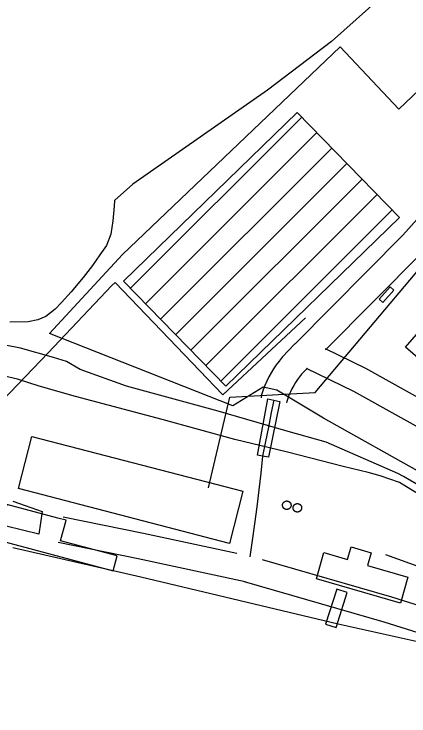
# Model space of a CAD drawing. Extents: x 3823584 to 3861785, y 301729 to 327625.
# Drawn here: x 3834131 to 3834588, y 324535 to 325348 of the extents above; entities that cross this region are included whole.
import ezdxf

# ---------------------------------------------------------------- set-up
doc = ezdxf.new("R2010")
doc.units = 0
for name, color, linetype in [('V-BLDG-OTLN', 7, 'Continuous'), ('V-BRDG-OTLN', 7, 'Continuous'), ('V-CHAN-DOCK', 7, 'Continuous'), ('V-DOMW-TANK', 7, 'Continuous'), ('V-ROAD-CNTR', 7, 'Continuous'), ('V-SITE-OTLN', 7, 'Continuous'), ('V-SITE-VEGE', 7, 'Continuous'), ('V-TOPO-SHOR', 7, 'Continuous'), ('V-UTIL-LINE', 7, 'Continuous')]:
    doc.layers.add(name, color=color, linetype=linetype)

msp = doc.modelspace()

# ---------------------------------------------------------------- linework, layer by layer
at = {"layer": 'V-BLDG-OTLN'}
for p, q in [((3834265.95, 325030.1), (3834464.22, 325228.37)), ((3834283.39, 325012.18), (3834481.65, 325210.44)), ((3834300.82, 324994.25), (3834499.08, 325192.52)), ((3834318.25, 324976.33), (3834516.51, 325174.6)), ((3834335.68, 324958.41), (3834533.95, 325156.67)), ((3834353.11, 324940.48), (3834551.38, 325138.75)), ((3834370.54, 324922.56), (3834568.81, 325120.82))]:
    msp.add_line(p, q, dxfattribs=at)
for points in [[(3834914.91, 325175.43), (3834743.47, 324977.53), (3834741.07, 324979.61), (3834709.15, 324942.77), (3834663.16, 324982.61), (3834651.95, 324969.66), (3834684.5, 324941.46), (3834651.67, 324903.57), (3834584.28, 324961.96), (3834617.41, 325000.2), (3834623.97, 324994.52), (3834657.76, 325033.53), (3834635.92, 325052.44), (3834647.05, 325065.29), (3834631.2, 325079.01), (3834667.33, 325120.71), (3834655.8, 325130.69), (3834700.14, 325181.87), (3834712.43, 325171.22), (3834746.62, 325210.68), (3834733.46, 325222.09), (3834777.42, 325272.83), (3834790.6, 325261.41), (3834801.34, 325273.81)], [(3834577.46, 325111.92), (3834376.47, 324916.46), (3834257.92, 325038.36), (3834458.92, 325233.82)], [(3834570.9, 325028.01), (3834558.06, 325013.7), (3834553.71, 325017.6), (3834566.54, 325031.91)], [(3834151.8, 324858.3), (3834396.02, 324794.84), (3834380.35, 324734.53), (3834136.13, 324797.99)], [(3834578.29, 324665.39), (3834481.06, 324693.49), (3834489.81, 324723.77), (3834516.98, 324715.91), (3834521.18, 324730.48), (3834544.57, 324723.72), (3834540.25, 324708.79), (3834586.94, 324695.3)]]:
    msp.add_lwpolyline(points, close=True, dxfattribs=at)
at = {"layer": 'V-BRDG-OTLN'}
msp.add_lwpolyline([(3834438.68, 324898.89), (3834425.79, 324834.34), (3834418.73, 324835.55), (3834412.77, 324836.56), (3834424.8, 324901.91), (3834431.76, 324900.4)], close=True, dxfattribs=at)
msp.add_lwpolyline([(3834431.76, 324900.4), (3834428.92, 324886.05), (3834425.55, 324869.22), (3834422.16, 324852.38), (3834418.73, 324835.55)], dxfattribs=at)
at = {"layer": 'V-CHAN-DOCK'}
for points in [[(3834181.98, 324763.81), (3834122.67, 324779.72), (3834115.76, 324753.98), (3833988.8, 324788.04), (3833984.7, 324772.73), (3834245.82, 324702.68), (3834250.44, 324719.89), (3834185.07, 324737.43), (3834191.46, 324761.26)], [(3834504.59, 324681.34), (3834491.57, 324640.84), (3834503.8, 324636.91), (3834516.82, 324677.42)]]:
    msp.add_lwpolyline(points, close=True, dxfattribs=at)
at = {"layer": 'V-DOMW-TANK'}
for points in [[(3834442.82, 324775.83), (3834442.77, 324775.9), (3834442.73, 324775.97), (3834442.68, 324776.04), (3834442.63, 324776.11), (3834442.59, 324776.19), (3834442.54, 324776.26), (3834442.5, 324776.34), (3834442.46, 324776.41), (3834442.42, 324776.49), (3834442.39, 324776.57), (3834442.35, 324776.64), (3834442.31, 324776.72), (3834442.28, 324776.8), (3834442.25, 324776.88), (3834442.21, 324776.96), (3834442.19, 324777.04), (3834442.16, 324777.12), (3834442.13, 324777.21), (3834442.11, 324777.29), (3834442.08, 324777.37), (3834442.06, 324777.45), (3834442.04, 324777.54), (3834442.02, 324777.62), (3834442, 324777.7), (3834441.98, 324777.79), (3834441.97, 324777.87), (3834441.96, 324777.96), (3834441.94, 324778.04), (3834441.93, 324778.13), (3834441.92, 324778.21), (3834441.92, 324778.3), (3834441.91, 324778.38), (3834441.91, 324778.47), (3834441.9, 324778.56), (3834441.9, 324778.64), (3834441.9, 324778.73), (3834441.9, 324778.81), (3834441.9, 324778.9), (3834441.91, 324778.99), (3834441.91, 324779.07), (3834441.92, 324779.16), (3834441.93, 324779.24), (3834441.94, 324779.33), (3834441.95, 324779.41), (3834441.96, 324779.5), (3834441.98, 324779.58), (3834442, 324779.67), (3834442.01, 324779.75), (3834442.03, 324779.83), (3834442.05, 324779.92), (3834442.08, 324780), (3834442.1, 324780.08), (3834442.12, 324780.17), (3834442.15, 324780.25), (3834442.18, 324780.33), (3834442.21, 324780.41), (3834442.24, 324780.49), (3834442.27, 324780.57), (3834442.31, 324780.65), (3834442.34, 324780.73), (3834442.38, 324780.81), (3834442.41, 324780.88), (3834442.45, 324780.96), (3834442.49, 324781.04), (3834442.53, 324781.11), (3834442.58, 324781.19), (3834442.62, 324781.26), (3834442.67, 324781.33), (3834442.71, 324781.41), (3834442.76, 324781.48), (3834442.81, 324781.55), (3834442.86, 324781.62), (3834442.91, 324781.69), (3834442.96, 324781.75), (3834443.02, 324781.82), (3834443.07, 324781.89), (3834443.13, 324781.95), (3834443.19, 324782.02), (3834443.25, 324782.08), (3834443.3, 324782.14), (3834443.37, 324782.2), (3834443.43, 324782.26), (3834443.49, 324782.32), (3834443.55, 324782.38), (3834443.62, 324782.43), (3834443.68, 324782.49), (3834443.75, 324782.54), (3834443.82, 324782.6), (3834443.88, 324782.65), (3834443.96, 324782.7), (3834444.02, 324782.75), (3834444.1, 324782.8), (3834444.17, 324782.84), (3834444.24, 324782.89), (3834444.32, 324782.93), (3834444.39, 324782.98), (3834444.47, 324783.02), (3834444.54, 324783.06), (3834444.62, 324783.1), (3834444.7, 324783.14)], [(3834444.7, 324783.14), (3834444.77, 324783.17), (3834444.85, 324783.21), (3834444.93, 324783.24), (3834445.01, 324783.27), (3834445.09, 324783.3), (3834445.17, 324783.33), (3834445.25, 324783.36), (3834445.33, 324783.39), (3834445.42, 324783.41), (3834445.5, 324783.44), (3834445.58, 324783.46), (3834445.66, 324783.48), (3834445.75, 324783.5), (3834445.83, 324783.52), (3834445.92, 324783.54), (3834446, 324783.55), (3834446.09, 324783.56), (3834446.17, 324783.58), (3834446.26, 324783.59), (3834446.34, 324783.6), (3834446.43, 324783.6), (3834446.51, 324783.61), (3834446.6, 324783.61), (3834446.68, 324783.62), (3834446.77, 324783.62), (3834446.86, 324783.62), (3834446.94, 324783.62), (3834447.03, 324783.61), (3834447.11, 324783.61), (3834447.2, 324783.6), (3834447.28, 324783.6), (3834447.37, 324783.59), (3834447.46, 324783.58), (3834447.54, 324783.57), (3834447.63, 324783.55), (3834447.71, 324783.54), (3834447.8, 324783.52), (3834447.88, 324783.5), (3834447.96, 324783.49), (3834448.05, 324783.47), (3834448.13, 324783.44), (3834448.21, 324783.42), (3834448.29, 324783.39), (3834448.38, 324783.37), (3834448.46, 324783.34), (3834448.54, 324783.31), (3834448.62, 324783.28), (3834448.7, 324783.25), (3834448.77, 324783.21), (3834448.86, 324783.18), (3834448.93, 324783.14), (3834449.01, 324783.1), (3834449.09, 324783.07), (3834449.17, 324783.03), (3834449.24, 324782.98), (3834449.31, 324782.94), (3834449.39, 324782.9), (3834449.46, 324782.85), (3834449.53, 324782.81), (3834449.6, 324782.76), (3834449.67, 324782.71), (3834449.74, 324782.66), (3834449.81, 324782.61), (3834449.88, 324782.55), (3834449.95, 324782.5), (3834450.01, 324782.45), (3834450.08, 324782.39), (3834450.14, 324782.33), (3834450.2, 324782.27), (3834450.27, 324782.21), (3834450.33, 324782.16), (3834450.39, 324782.09), (3834450.45, 324782.03), (3834450.5, 324781.96), (3834450.56, 324781.9), (3834450.62, 324781.83), (3834450.67, 324781.77), (3834450.72, 324781.7), (3834450.77, 324781.63), (3834450.83, 324781.56), (3834450.88, 324781.49), (3834450.93, 324781.42), (3834450.97, 324781.35), (3834451.02, 324781.27), (3834451.06, 324781.2), (3834451.1, 324781.13), (3834451.15, 324781.05), (3834451.19, 324780.98), (3834451.23, 324780.9), (3834451.26, 324780.82), (3834451.3, 324780.74), (3834451.33, 324780.67), (3834451.37, 324780.59), (3834451.4, 324780.51), (3834451.43, 324780.43), (3834451.46, 324780.35), (3834451.49, 324780.26), (3834451.52, 324780.18), (3834451.54, 324780.1), (3834451.57, 324780.02)], [(3834447.31, 324773.79), (3834447.22, 324773.78), (3834447.13, 324773.78), (3834447.05, 324773.77), (3834446.96, 324773.77), (3834446.88, 324773.77), (3834446.79, 324773.77), (3834446.7, 324773.77), (3834446.62, 324773.77), (3834446.53, 324773.78), (3834446.45, 324773.78), (3834446.36, 324773.79), (3834446.28, 324773.8), (3834446.19, 324773.81), (3834446.11, 324773.82), (3834446.02, 324773.83), (3834445.94, 324773.85), (3834445.85, 324773.86), (3834445.77, 324773.88), (3834445.68, 324773.9), (3834445.6, 324773.92), (3834445.52, 324773.94), (3834445.43, 324773.97), (3834445.35, 324773.99), (3834445.27, 324774.02), (3834445.19, 324774.05), (3834445.11, 324774.08), (3834445.03, 324774.11), (3834444.95, 324774.14), (3834444.87, 324774.17), (3834444.79, 324774.21), (3834444.71, 324774.24), (3834444.64, 324774.28), (3834444.56, 324774.32), (3834444.48, 324774.36), (3834444.41, 324774.4), (3834444.33, 324774.45), (3834444.26, 324774.49), (3834444.19, 324774.53), (3834444.12, 324774.58), (3834444.04, 324774.63), (3834443.97, 324774.68), (3834443.9, 324774.73), (3834443.83, 324774.78), (3834443.77, 324774.83), (3834443.7, 324774.89), (3834443.63, 324774.94), (3834443.57, 324775), (3834443.5, 324775.05), (3834443.44, 324775.12), (3834443.38, 324775.18), (3834443.32, 324775.24), (3834443.26, 324775.3), (3834443.2, 324775.36), (3834443.14, 324775.42), (3834443.08, 324775.49), (3834443.03, 324775.55), (3834442.98, 324775.62), (3834442.92, 324775.69), (3834442.87, 324775.76), (3834442.82, 324775.83)], [(3834451.57, 324780.02), (3834451.59, 324779.93), (3834451.61, 324779.85), (3834451.63, 324779.77), (3834451.65, 324779.68), (3834451.66, 324779.6), (3834451.68, 324779.52), (3834451.69, 324779.43), (3834451.7, 324779.35), (3834451.71, 324779.26), (3834451.72, 324779.17), (3834451.73, 324779.09), (3834451.74, 324779), (3834451.74, 324778.92), (3834451.74, 324778.83), (3834451.75, 324778.74), (3834451.75, 324778.66), (3834451.75, 324778.57), (3834451.74, 324778.49), (3834451.74, 324778.4), (3834451.73, 324778.32), (3834451.73, 324778.23), (3834451.72, 324778.15), (3834451.71, 324778.06), (3834451.7, 324777.98), (3834451.68, 324777.89), (3834451.67, 324777.8), (3834451.65, 324777.72), (3834451.63, 324777.64), (3834451.61, 324777.55), (3834451.59, 324777.47), (3834451.57, 324777.39), (3834451.55, 324777.3), (3834451.52, 324777.22), (3834451.5, 324777.14), (3834451.47, 324777.06), (3834451.44, 324776.98), (3834451.41, 324776.9), (3834451.38, 324776.82), (3834451.34, 324776.74), (3834451.31, 324776.66), (3834451.27, 324776.58), (3834451.23, 324776.5), (3834451.2, 324776.43), (3834451.15, 324776.35), (3834451.11, 324776.28), (3834451.07, 324776.2), (3834451.03, 324776.13), (3834450.98, 324776.05), (3834450.94, 324775.98), (3834450.89, 324775.91), (3834450.84, 324775.84), (3834450.79, 324775.77), (3834450.74, 324775.7), (3834450.68, 324775.63), (3834450.63, 324775.57), (3834450.58, 324775.5), (3834450.52, 324775.43), (3834450.46, 324775.37), (3834450.4, 324775.31), (3834450.34, 324775.25), (3834450.28, 324775.18), (3834450.22, 324775.13), (3834450.16, 324775.07), (3834450.09, 324775.01), (3834450.03, 324774.95), (3834449.96, 324774.9), (3834449.9, 324774.84), (3834449.83, 324774.79), (3834449.76, 324774.74), (3834449.69, 324774.69), (3834449.62, 324774.64), (3834449.55, 324774.59), (3834449.48, 324774.54), (3834449.41, 324774.5), (3834449.33, 324774.45), (3834449.26, 324774.41), (3834449.18, 324774.37), (3834449.11, 324774.33), (3834449.03, 324774.29), (3834448.95, 324774.25), (3834448.88, 324774.21), (3834448.8, 324774.18), (3834448.71, 324774.15), (3834448.64, 324774.11), (3834448.56, 324774.08), (3834448.48, 324774.05), (3834448.4, 324774.03), (3834448.31, 324774), (3834448.23, 324773.97), (3834448.15, 324773.95), (3834448.07, 324773.93), (3834447.98, 324773.91), (3834447.9, 324773.89), (3834447.82, 324773.87), (3834447.73, 324773.85), (3834447.65, 324773.84), (3834447.56, 324773.82), (3834447.48, 324773.81), (3834447.39, 324773.8), (3834447.31, 324773.79)], [(3834455.07, 324772.81), (3834455.02, 324772.88), (3834454.97, 324772.95), (3834454.93, 324773.02), (3834454.88, 324773.09), (3834454.83, 324773.17), (3834454.79, 324773.24), (3834454.75, 324773.32), (3834454.71, 324773.39), (3834454.67, 324773.47), (3834454.63, 324773.55), (3834454.6, 324773.63), (3834454.56, 324773.7), (3834454.53, 324773.78), (3834454.5, 324773.86), (3834454.46, 324773.94), (3834454.43, 324774.02), (3834454.41, 324774.1), (3834454.38, 324774.19), (3834454.35, 324774.27), (3834454.33, 324774.35), (3834454.31, 324774.43), (3834454.29, 324774.52), (3834454.27, 324774.6), (3834454.25, 324774.68), (3834454.23, 324774.77), (3834454.22, 324774.85), (3834454.21, 324774.93), (3834454.19, 324775.02), (3834454.18, 324775.11), (3834454.17, 324775.19), (3834454.16, 324775.28), (3834454.16, 324775.36), (3834454.15, 324775.45), (3834454.15, 324775.54), (3834454.15, 324775.62), (3834454.15, 324775.71), (3834454.15, 324775.79), (3834454.15, 324775.88), (3834454.16, 324775.97), (3834454.16, 324776.05), (3834454.17, 324776.14), (3834454.18, 324776.22), (3834454.19, 324776.31), (3834454.2, 324776.39), (3834454.21, 324776.48), (3834454.23, 324776.56), (3834454.25, 324776.65), (3834454.27, 324776.73), (3834454.28, 324776.82), (3834454.3, 324776.9), (3834454.33, 324776.98), (3834454.35, 324777.07), (3834454.37, 324777.15), (3834454.4, 324777.23), (3834454.43, 324777.31), (3834454.46, 324777.39), (3834454.49, 324777.47), (3834454.52, 324777.55), (3834454.55, 324777.63), (3834454.59, 324777.71), (3834454.62, 324777.79), (3834454.66, 324777.86), (3834454.7, 324777.94), (3834454.74, 324778.02), (3834454.78, 324778.09), (3834454.82, 324778.17), (3834454.87, 324778.24), (3834454.91, 324778.32), (3834454.96, 324778.39), (3834455.01, 324778.46), (3834455.06, 324778.53), (3834455.11, 324778.6), (3834455.16, 324778.67), (3834455.21, 324778.73), (3834455.27, 324778.8), (3834455.32, 324778.87), (3834455.38, 324778.93), (3834455.44, 324779), (3834455.49, 324779.06), (3834455.55, 324779.12), (3834455.61, 324779.18), (3834455.67, 324779.24), (3834455.74, 324779.3), (3834455.8, 324779.36), (3834455.87, 324779.41), (3834455.93, 324779.47), (3834456, 324779.53), (3834456.07, 324779.58), (3834456.14, 324779.63), (3834456.21, 324779.68), (3834456.27, 324779.73), (3834456.35, 324779.78), (3834456.42, 324779.82), (3834456.49, 324779.87), (3834456.56, 324779.91), (3834456.64, 324779.96), (3834456.71, 324780), (3834456.79, 324780.04), (3834456.86, 324780.08), (3834456.94, 324780.12)], [(3834456.94, 324780.12), (3834457.02, 324780.15), (3834457.1, 324780.19), (3834457.18, 324780.22), (3834457.26, 324780.25), (3834457.34, 324780.29), (3834457.42, 324780.32), (3834457.5, 324780.34), (3834457.58, 324780.37), (3834457.67, 324780.4), (3834457.75, 324780.42), (3834457.83, 324780.44), (3834457.91, 324780.46), (3834458, 324780.48), (3834458.08, 324780.5), (3834458.17, 324780.52), (3834458.25, 324780.53), (3834458.33, 324780.54), (3834458.42, 324780.56), (3834458.5, 324780.57), (3834458.59, 324780.58), (3834458.68, 324780.58), (3834458.76, 324780.59), (3834458.85, 324780.59), (3834458.93, 324780.6), (3834459.02, 324780.6), (3834459.1, 324780.6), (3834459.19, 324780.6), (3834459.28, 324780.6), (3834459.36, 324780.59), (3834459.45, 324780.59), (3834459.53, 324780.58), (3834459.62, 324780.57), (3834459.71, 324780.56), (3834459.79, 324780.55), (3834459.88, 324780.54), (3834459.96, 324780.52), (3834460.04, 324780.5), (3834460.13, 324780.48), (3834460.21, 324780.47), (3834460.29, 324780.44), (3834460.38, 324780.42), (3834460.46, 324780.4), (3834460.54, 324780.38), (3834460.62, 324780.35), (3834460.71, 324780.32), (3834460.79, 324780.29), (3834460.87, 324780.26), (3834460.95, 324780.23), (3834461.03, 324780.2), (3834461.1, 324780.16), (3834461.18, 324780.12), (3834461.26, 324780.09), (3834461.33, 324780.05), (3834461.41, 324780.01), (3834461.49, 324779.97), (3834461.56, 324779.92), (3834461.64, 324779.88), (3834461.71, 324779.83), (3834461.78, 324779.79), (3834461.85, 324779.74), (3834461.92, 324779.69), (3834461.99, 324779.64), (3834462.06, 324779.59), (3834462.13, 324779.54), (3834462.2, 324779.48), (3834462.26, 324779.42), (3834462.33, 324779.37), (3834462.39, 324779.31), (3834462.45, 324779.25), (3834462.52, 324779.19), (3834462.58, 324779.13), (3834462.64, 324779.07), (3834462.7, 324779.01), (3834462.75, 324778.95), (3834462.81, 324778.88), (3834462.87, 324778.81), (3834462.92, 324778.75), (3834462.97, 324778.68), (3834463.02, 324778.61), (3834463.07, 324778.54), (3834463.12, 324778.47), (3834463.17, 324778.4), (3834463.22, 324778.33), (3834463.26, 324778.26), (3834463.31, 324778.18), (3834463.35, 324778.11), (3834463.39, 324778.03), (3834463.43, 324777.96), (3834463.47, 324777.88), (3834463.51, 324777.8), (3834463.55, 324777.73), (3834463.58, 324777.65), (3834463.62, 324777.57), (3834463.65, 324777.49), (3834463.68, 324777.41), (3834463.71, 324777.33), (3834463.74, 324777.24), (3834463.76, 324777.16), (3834463.79, 324777.08), (3834463.81, 324777)], [(3834463.81, 324777), (3834463.84, 324776.92), (3834463.86, 324776.83), (3834463.88, 324776.75), (3834463.9, 324776.66), (3834463.91, 324776.58), (3834463.92, 324776.5), (3834463.94, 324776.41), (3834463.95, 324776.33), (3834463.96, 324776.24), (3834463.97, 324776.16), (3834463.98, 324776.07), (3834463.98, 324775.98), (3834463.99, 324775.9), (3834463.99, 324775.81), (3834464, 324775.73), (3834464, 324775.64), (3834463.99, 324775.55), (3834463.99, 324775.47), (3834463.99, 324775.38), (3834463.98, 324775.3), (3834463.97, 324775.21), (3834463.96, 324775.13), (3834463.96, 324775.04), (3834463.94, 324774.95), (3834463.93, 324774.87), (3834463.92, 324774.79), (3834463.9, 324774.7), (3834463.88, 324774.62), (3834463.86, 324774.53), (3834463.84, 324774.45), (3834463.82, 324774.37), (3834463.79, 324774.28), (3834463.77, 324774.2), (3834463.74, 324774.12), (3834463.71, 324774.04), (3834463.69, 324773.96), (3834463.66, 324773.88), (3834463.62, 324773.8), (3834463.59, 324773.72), (3834463.56, 324773.64), (3834463.52, 324773.56), (3834463.48, 324773.48), (3834463.45, 324773.41), (3834463.4, 324773.33), (3834463.36, 324773.26), (3834463.32, 324773.18), (3834463.27, 324773.11), (3834463.23, 324773.04), (3834463.18, 324772.96), (3834463.14, 324772.89), (3834463.09, 324772.82), (3834463.04, 324772.75), (3834462.98, 324772.68), (3834462.93, 324772.61), (3834462.88, 324772.55), (3834462.82, 324772.48), (3834462.77, 324772.42), (3834462.71, 324772.35), (3834462.65, 324772.29), (3834462.59, 324772.23), (3834462.53, 324772.17), (3834462.47, 324772.11), (3834462.41, 324772.05), (3834462.34, 324771.99), (3834462.28, 324771.93), (3834462.21, 324771.88), (3834462.14, 324771.82), (3834462.08, 324771.77), (3834462.01, 324771.72), (3834461.94, 324771.67), (3834461.87, 324771.62), (3834461.8, 324771.57), (3834461.73, 324771.53), (3834461.65, 324771.48), (3834461.58, 324771.43), (3834461.5, 324771.39), (3834461.43, 324771.35), (3834461.35, 324771.31), (3834461.28, 324771.27), (3834461.2, 324771.23), (3834461.12, 324771.2), (3834461.04, 324771.16), (3834460.96, 324771.13), (3834460.89, 324771.1), (3834460.81, 324771.07), (3834460.73, 324771.03), (3834460.64, 324771.01), (3834460.56, 324770.98), (3834460.48, 324770.95), (3834460.4, 324770.93), (3834460.31, 324770.91), (3834460.23, 324770.89), (3834460.15, 324770.87), (3834460.06, 324770.85), (3834459.98, 324770.83), (3834459.9, 324770.82), (3834459.81, 324770.8), (3834459.73, 324770.79), (3834459.64, 324770.78), (3834459.55, 324770.77)], [(3834459.55, 324770.77), (3834459.47, 324770.77), (3834459.38, 324770.76), (3834459.3, 324770.75), (3834459.21, 324770.75), (3834459.12, 324770.75), (3834459.04, 324770.75), (3834458.95, 324770.75), (3834458.87, 324770.75), (3834458.78, 324770.76), (3834458.7, 324770.76), (3834458.61, 324770.77), (3834458.52, 324770.78), (3834458.44, 324770.79), (3834458.35, 324770.8), (3834458.27, 324770.82), (3834458.19, 324770.83), (3834458.1, 324770.85), (3834458.02, 324770.86), (3834457.93, 324770.88), (3834457.85, 324770.9), (3834457.77, 324770.92), (3834457.68, 324770.95), (3834457.6, 324770.98), (3834457.52, 324771), (3834457.44, 324771.03), (3834457.36, 324771.06), (3834457.27, 324771.09), (3834457.2, 324771.12), (3834457.12, 324771.16), (3834457.04, 324771.19), (3834456.96, 324771.22), (3834456.89, 324771.26), (3834456.81, 324771.3), (3834456.73, 324771.34), (3834456.66, 324771.38), (3834456.58, 324771.43), (3834456.51, 324771.47), (3834456.43, 324771.52), (3834456.36, 324771.56), (3834456.29, 324771.61), (3834456.22, 324771.66), (3834456.15, 324771.71), (3834456.08, 324771.76), (3834456.01, 324771.81), (3834455.95, 324771.87), (3834455.88, 324771.92), (3834455.82, 324771.98), (3834455.75, 324772.04), (3834455.69, 324772.1), (3834455.63, 324772.16), (3834455.57, 324772.22), (3834455.51, 324772.28), (3834455.45, 324772.34), (3834455.39, 324772.4), (3834455.33, 324772.47), (3834455.28, 324772.54), (3834455.22, 324772.6), (3834455.17, 324772.67), (3834455.12, 324772.74), (3834455.07, 324772.81)]]:
    msp.add_lwpolyline(points, dxfattribs=at)
at = {"layer": 'V-ROAD-CNTR'}
for points in [[(3834950.65, 325210.06), (3834806.6, 325339.35), (3834695.45, 325219.18), (3834581.19, 325091.67), (3834456.42, 324965.8)], [(3834931.21, 325187.2), (3834808.56, 325297.28), (3834717.63, 325198.98), (3834603.03, 325071.09), (3834491.62, 324958.7)], [(3834456.27, 324965.65), (3834441.49, 324950.32), (3834437.87, 324945.8), (3834434.65, 324941.41), (3834431.62, 324936.88), (3834428.8, 324932.21), (3834426.19, 324927.44), (3834423.79, 324922.55), (3834421.61, 324917.56), (3834419.65, 324912.49), (3834417.73, 324906.74), (3834417.05, 324903.32)], [(3834639.29, 324880.78), (3834538.32, 324937.19), (3834491.63, 324959.95)], [(3834470.71, 324937.39), (3834464.03, 324930.47), (3834461.67, 324927.53), (3834459.23, 324924.2), (3834456.94, 324920.77), (3834454.8, 324917.24), (3834452.83, 324913.63), (3834451.01, 324909.93), (3834449.37, 324906.16), (3834447.89, 324902.33), (3834446.78, 324899.02), (3834446.47, 324897.47)], [(3834634.04, 324849.35), (3834524.43, 324910.59), (3834469.82, 324937.21)], [(3834431.76, 324900.4), (3834428.92, 324886.05), (3834425.55, 324869.22), (3834422.16, 324852.38), (3834418.73, 324835.55), (3834416.75, 324815.95), (3834414.58, 324796.37), (3834412.2, 324776.81), (3834409.63, 324757.28), (3834406.86, 324737.77), (3834404, 324719.02)], [(3834389.1, 324722.83), (3834281.12, 324745.88), (3834188.08, 324764.97)], [(3834398.7, 324690.1), (3834274.97, 324716.51), (3834182.05, 324735.58)], [(3834418.28, 324715.64), (3834567.99, 324672.44), (3834654.19, 324645.34), (3834664.24, 324641.16), (3834673.47, 324635.42), (3834683.29, 324625.02), (3834718.57, 324561.09)], [(3834397.68, 324690.36), (3834559.33, 324643.71), (3834643.91, 324617.12), (3834650.48, 324614.39), (3834654.33, 324612), (3834658.86, 324607.2), (3834692.3, 324546.6)]]:
    msp.add_lwpolyline(points, dxfattribs=at)
at = {"layer": 'V-SITE-OTLN'}
for p, q in [((3834576.64, 325237.47), (3834696.03, 325352.31)), ((3834256.76, 325069.19), (3834508.44, 325309.67)), ((3834508.44, 325309.67), (3834576.64, 325237.47)), ((3834172.2, 324977.6), (3834256.76, 325069.19)), ((3834384.43, 324893.96), (3834172.2, 324977.6)), ((3834419.68, 324915.63), (3834384.43, 324893.96)), ((3834435.49, 324911.86), (3834419.68, 324915.63)), ((3834489.19, 324879.65), (3834435.49, 324911.86)), ((3834624.06, 324803.85), (3834489.19, 324879.65))]:
    msp.add_line(p, q, dxfattribs=at)
at = {"layer": 'V-SITE-VEGE'}
for p, q in [((3834563.96, 325374.49), (3834498.42, 325315.87)), ((3834498.42, 325315.87), (3834424.58, 325259.53)), ((3834424.58, 325259.53), (3834268.59, 325150.88)), ((3834268.59, 325150.88), (3834247.53, 325131.74)), ((3834247.53, 325131.74), (3834247.01, 325125.24)), ((3834247.01, 325125.24), (3834245.42, 325108.09)), ((3834245.42, 325108.09), (3834243.23, 325092.7)), ((3834243.23, 325092.7), (3834238.05, 325079.65)), ((3834238.05, 325079.65), (3834230.48, 325068.93)), ((3834230.48, 325068.93), (3834221.76, 325056.42)), ((3834221.76, 325056.42), (3834211.27, 325042.72)), ((3834211.27, 325042.72), (3834197.27, 325026.02)), ((3834197.27, 325026.02), (3834186.18, 325013.49)), ((3834186.18, 325013.49), (3834178.58, 325005.73)), ((3834178.58, 325005.73), (3834168.04, 324997.34)), ((3834158.62, 324993.69), (3834147.43, 324991.21)), ((3834168.04, 324997.34), (3834158.62, 324993.69)), ((3834147.43, 324991.21), (3834126.16, 324990.98))]:
    msp.add_line(p, q, dxfattribs=at)
at = {"layer": 'V-TOPO-SHOR'}
for points in [[(3834581.82, 324812.13), (3834575.48, 324815.38), (3834492.36, 324851.71), (3834445.54, 324864.79), (3834367.29, 324887.57), (3834261.21, 324916.55), (3834207.82, 324936.06), (3834191.77, 324945.34), (3834176.95, 324949.9), (3834138.42, 324960.71), (3834069.14, 324974.14)], [(3834577.24, 324805.03), (3834554.82, 324812.8), (3834541.19, 324816.78), (3834512.16, 324823.56), (3834447.58, 324839.99), (3834386.56, 324854.69), (3834302.4, 324878), (3834202.25, 324904.68), (3834160.17, 324916.63), (3834135.27, 324924.64), (3834101.5, 324932.54)], [(3834877.78, 324546.5), (3834862.76, 324569.38), (3834853.17, 324582.28), (3834833.97, 324609.25), (3834816.58, 324632.7), (3834798.61, 324654.36), (3834775.29, 324680.11), (3834755.57, 324700.58), (3834707.94, 324733.74), (3834672.25, 324755.21), (3834610.36, 324795.31), (3834581.82, 324812.13)], [(3834861.96, 324534.51), (3834832.05, 324568.46), (3834769.73, 324647.55), (3834728.43, 324696.73), (3834706.94, 324716.59), (3834671.16, 324746.93), (3834634.27, 324770.75), (3834590.26, 324796.86), (3834577.24, 324805.03)], [(3834129.86, 324783.48), (3834144.14, 324778.31), (3834163.76, 324771.41), (3834159.9, 324745.3), (3834045.85, 324773.09)], [(3834129.86, 324729.57), (3834277.74, 324695.64), (3834506.41, 324641.25), (3834645.38, 324610.18), (3834647.77, 324607.84), (3834653.21, 324598.41), (3834685.28, 324536.56)]]:
    msp.add_lwpolyline(points, dxfattribs=at)
at = {"layer": 'V-UTIL-LINE'}
for points in [[(3834356.09, 324798.93), (3834380.94, 324903.73), (3834479.76, 324909.33), (3834663.85, 325127.74)], [(3834468.43, 324995.66), (3834372.77, 324906.47), (3834248.18, 325036.77), (3834244.26, 325033.34), (3834170.52, 324955.12), (3834073.3, 324854.05), (3834071.67, 324848.39), (3834047.14, 324765.62)], [(3834560.91, 324721.48), (3834644.3, 324691.31), (3834647.68, 324692.48), (3834752.47, 324720.74), (3834810.49, 324737.2)]]:
    msp.add_lwpolyline(points, dxfattribs=at)

doc.saveas('drawing.dxf')
